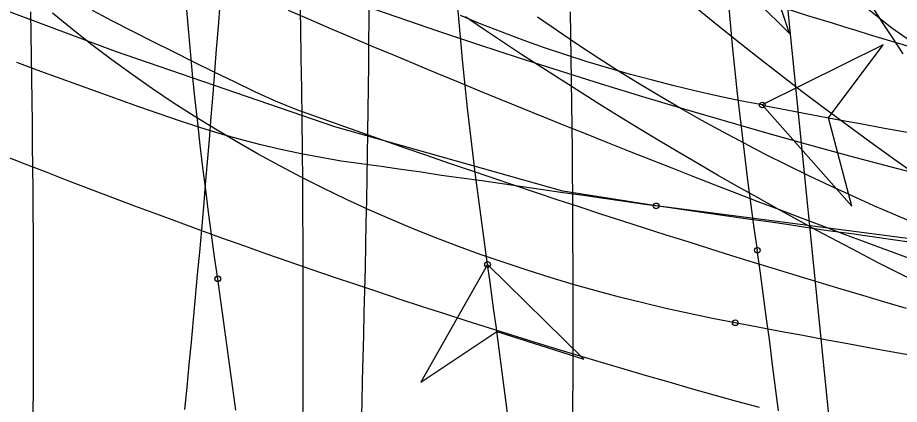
# Model space of a CAD drawing. Extents: x -14 to 1565148, y -25 to 642856.
# Drawn here: x 1564900.32 to 1564913.36, y 636515.93 to 636521.65 of the extents above; entities that cross this region are included whole.
import ezdxf

# ---------------------------------------------------------------- set-up
doc = ezdxf.new("R2010")
doc.units = 0
for name, color, linetype in [('DR_P_Headwall', 7, 'Continuous'), ('GE_P_Alignment_100_Stations', 7, 'Continuous'), ('MT_P_Work_Area', 7, 'Continuous'), ('PM_P_Edge_Line', 7, 'Continuous'), ('PV_X_EOP', 7, 'Continuous'), ('TR_Turning_Path26', 7, 'Continuous'), ('TR_Turning_Path28', 7, 'Continuous'), ('TR_Turning_Path28 - Copy-1', 7, 'Continuous'), ('TR_Turning_Path29', 7, 'Continuous')]:
    doc.layers.add(name, color=color, linetype=linetype)

msp = doc.modelspace()

# ---------------------------------------------------------------- linework, layer by layer
at = {"layer": 'DR_P_Headwall'}
msp.add_lwpolyline([(1564913.464, 636517.344), (1564913.14, 636517.439), (1564912.817, 636517.535), (1564912.493, 636517.632), (1564912.17, 636517.729), (1564911.846, 636517.827), (1564911.523, 636517.926), (1564911.2, 636518.026), (1564910.877, 636518.126), (1564910.554, 636518.227), (1564910.231, 636518.329), (1564909.908, 636518.431), (1564909.586, 636518.535), (1564909.264, 636518.639), (1564908.941, 636518.743), (1564908.619, 636518.849), (1564908.297, 636518.955), (1564907.975, 636519.062), (1564907.654, 636519.169), (1564907.332, 636519.278), (1564907.011, 636519.387), (1564906.689, 636519.496), (1564906.368, 636519.607), (1564906.047, 636519.718), (1564905.726, 636519.83), (1564905.406, 636519.942), (1564905.085, 636520.056), (1564904.765, 636520.17), (1564904.445, 636520.284), (1564904.131, 636520.411), (1564903.826, 636520.552), (1564903.523, 636520.697), (1564903.221, 636520.844), (1564902.92, 636520.992), (1564902.619, 636521.141), (1564902.319, 636521.292), (1564902.02, 636521.444), (1564901.721, 636521.597), (1564901.423, 636521.752)], dxfattribs=at)
msp.add_arc((1564958.07, 636669.394), 154.73, 251.12048, 255.64723, dxfattribs=at)
at = {"layer": 'GE_P_Alignment_100_Stations'}
for points in [[(1564922.847, 636515.863), (1564922.508, 636515.994), (1564919.257, 636517.608), (1564916.185, 636519.447), (1564913.245, 636521.491), (1564910.451, 636523.729), (1564907.815, 636526.153), (1564905.35, 636528.75), (1564903.067, 636531.509), (1564900.977, 636534.416), (1564899.09, 636537.459), (1564897.413, 636540.623), (1564895.955, 636543.894), (1564894.723, 636547.256), (1564893.722, 636550.695), (1564892.958, 636554.193), (1564892.433, 636557.736), (1564892.167, 636560.948)], [(1564909.759, 636518.863), (1564908.379, 636519.079), (1564905.006, 636520.035), (1564901.764, 636521.15), (1564898.553, 636522.351), (1564895.374, 636523.636), (1564892.231, 636525.006), (1564889.126, 636526.459), (1564886.06, 636527.993), (1564883.036, 636529.609), (1564880.352, 636531.132)], [(1564910.312, 636522.824), (1564911.732, 636521.416), (1564911.304, 636522.698), (1564912.04, 636523.832), (1564910.312, 636522.824)], [(1564913.597, 636519.327), (1564913.257, 636519.568), (1564912.918, 636519.811), (1564912.582, 636520.057), (1564912.247, 636520.306), (1564911.914, 636520.557), (1564911.583, 636520.811), (1564911.254, 636521.068), (1564910.926, 636521.327), (1564910.601, 636521.589), (1564910.277, 636521.853)], [(1564913.569, 636518.315), (1564913.261, 636518.359), (1564912.953, 636518.407), (1564912.646, 636518.451), (1564912.339, 636518.491), (1564912.033, 636518.534), (1564911.726, 636518.581), (1564911.42, 636518.627), (1564911.114, 636518.668), (1564910.81, 636518.709), (1564910.504, 636518.754), (1564910.199, 636518.802), (1564909.895, 636518.844), (1564909.592, 636518.883), (1564909.289, 636518.926), (1564908.986, 636518.974), (1564908.683, 636519.019), (1564908.382, 636519.058), (1564908.082, 636519.099), (1564907.781, 636519.144), (1564907.48, 636519.191), (1564907.181, 636519.232), (1564906.882, 636519.271), (1564906.584, 636519.314), (1564906.285, 636519.36), (1564905.988, 636519.404), (1564905.692, 636519.444), (1564905.396, 636519.483), (1564905.101, 636519.527), (1564904.804, 636519.578), (1564904.507, 636519.635), (1564904.21, 636519.699), (1564903.912, 636519.769), (1564903.613, 636519.846), (1564903.313, 636519.93), (1564903.012, 636520.022), (1564902.711, 636520.121), (1564902.409, 636520.225), (1564902.107, 636520.331), (1564901.806, 636520.438), (1564901.505, 636520.546), (1564901.204, 636520.654), (1564900.904, 636520.763), (1564900.604, 636520.873), (1564900.305, 636520.983)], [(1564923.061, 636515.939), (1564921.502, 636516.621), (1564918.37, 636517.636), (1564915.142, 636518.166), (1564911.778, 636518.604), (1564909.759, 636518.863)]]:
    msp.add_lwpolyline(points, dxfattribs=at)
msp.add_lwpolyline([(1564910.312, 636522.824), (1564911.732, 636521.416), (1564911.304, 636522.698), (1564912.04, 636523.832)], close=True, dxfattribs=at)
msp.add_circle((1564909.759, 636518.863), 0.0417, dxfattribs=at)
msp.add_circle((1564909.759, 636518.863), 0.0417, dxfattribs=at)
msp.add_arc((1564944.747, 636563.681), 48.896, 181.6039, 242.0214, dxfattribs=at)
at = {"layer": 'MT_P_Work_Area'}
for points in [[(1564910.93, 636517.133), (1564910.591, 636517.199), (1564910.247, 636517.271), (1564909.903, 636517.347), (1564909.56, 636517.428), (1564909.217, 636517.514), (1564908.874, 636517.605), (1564908.533, 636517.702), (1564908.191, 636517.803), (1564907.851, 636517.91), (1564907.511, 636518.023), (1564907.173, 636518.14), (1564906.836, 636518.263), (1564906.5, 636518.392), (1564906.165, 636518.526), (1564905.832, 636518.666), (1564905.501, 636518.812), (1564905.171, 636518.964), (1564904.843, 636519.121), (1564904.518, 636519.284), (1564904.194, 636519.454), (1564903.874, 636519.629), (1564903.555, 636519.81), (1564903.24, 636519.997), (1564902.927, 636520.191), (1564902.617, 636520.39), (1564902.311, 636520.595), (1564902.008, 636520.807), (1564901.708, 636521.024), (1564901.412, 636521.248), (1564901.12, 636521.478), (1564900.833, 636521.714)], [(1564911.328, 636520.356), (1564911.001, 636520.42), (1564910.675, 636520.488), (1564910.35, 636520.561), (1564910.026, 636520.639), (1564909.703, 636520.721), (1564909.381, 636520.808), (1564909.06, 636520.9), (1564908.741, 636520.996), (1564908.424, 636521.098), (1564908.108, 636521.204), (1564907.794, 636521.316), (1564907.482, 636521.433), (1564907.171, 636521.554), (1564906.863, 636521.681)], [(1564911.328, 636520.356), (1564912.654, 636518.858), (1564912.31, 636520.165), (1564913.118, 636521.248), (1564911.328, 636520.356)], [(1564913.595, 636516.641), (1564913.261, 636516.7), (1564912.928, 636516.76), (1564912.594, 636516.82), (1564912.261, 636516.881), (1564911.928, 636516.943), (1564911.595, 636517.006), (1564911.262, 636517.069), (1564910.929, 636517.133)]]:
    msp.add_lwpolyline(points, dxfattribs=at)
msp.add_lwpolyline([(1564911.328, 636520.356), (1564912.654, 636518.858), (1564912.31, 636520.165), (1564913.118, 636521.248)], close=True, dxfattribs=at)
for centre in [(1564911.328, 636520.356), (1564911.328, 636520.356), (1564910.929, 636517.133), (1564910.93, 636517.133)]:
    msp.add_circle(centre, 0.0417, dxfattribs=at)
msp.add_arc((1564940.192, 636668.113), 150.55, 258.94678, 267.90934, dxfattribs=at)
at = {"layer": 'PM_P_Edge_Line'}
msp.add_lwpolyline([(1564913.648, 636517.713), (1564913.346, 636517.866), (1564913.045, 636518.02), (1564912.745, 636518.177), (1564912.445, 636518.335), (1564912.146, 636518.495), (1564911.849, 636518.656), (1564911.552, 636518.82), (1564911.256, 636518.985), (1564910.961, 636519.151), (1564910.667, 636519.32), (1564910.374, 636519.49), (1564910.082, 636519.662), (1564909.791, 636519.835), (1564909.501, 636520.01), (1564909.212, 636520.187), (1564908.924, 636520.365), (1564908.638, 636520.545), (1564908.352, 636520.727), (1564908.068, 636520.91), (1564907.784, 636521.095), (1564907.502, 636521.282), (1564907.221, 636521.469), (1564906.941, 636521.659)], dxfattribs=at)
msp.add_arc((1564940.121, 636570.349), 54.844, 227.8201, 249.5466, dxfattribs=at)
at = {"layer": 'PV_X_EOP'}
msp.add_line((1564914.587, 636493.084), (1564908.421, 636554.572), dxfattribs=at)
at = {"layer": 'TR_Turning_Path26'}
msp.add_lwpolyline([(1564913.629, 636518.59), (1564913.304, 636518.726), (1564912.98, 636518.866), (1564912.657, 636519.01), (1564912.335, 636519.158), (1564912.015, 636519.31), (1564911.696, 636519.465), (1564911.378, 636519.625), (1564911.062, 636519.789), (1564910.747, 636519.957), (1564910.434, 636520.129), (1564910.123, 636520.305), (1564909.814, 636520.486), (1564909.507, 636520.67), (1564909.201, 636520.859), (1564908.898, 636521.052), (1564908.597, 636521.25), (1564908.298, 636521.451), (1564908.002, 636521.658)], dxfattribs=at)
at = {"layer": 'TR_Turning_Path28'}
for points in [[(1564902.79, 636515.849), (1564902.822, 636516.182), (1564902.854, 636516.515), (1564902.886, 636516.848), (1564902.917, 636517.181), (1564902.948, 636517.514), (1564902.978, 636517.847), (1564903.008, 636518.18), (1564903.038, 636518.514), (1564903.067, 636518.847), (1564903.095, 636519.18), (1564903.124, 636519.513), (1564903.151, 636519.847), (1564903.179, 636520.18), (1564903.206, 636520.514), (1564903.232, 636520.847), (1564903.258, 636521.181), (1564903.284, 636521.515), (1564903.309, 636521.848), (1564903.333, 636522.182), (1564903.358, 636522.516), (1564903.382, 636522.85), (1564903.405, 636523.184)], [(1564900.547, 636515.812), (1564900.549, 636516.141), (1564900.55, 636516.47), (1564900.551, 636516.799), (1564900.551, 636517.129), (1564900.551, 636517.458), (1564900.55, 636517.787), (1564900.549, 636518.116), (1564900.548, 636518.445), (1564900.546, 636518.775), (1564900.543, 636519.104), (1564900.541, 636519.433), (1564900.537, 636519.762), (1564900.534, 636520.091), (1564900.53, 636520.42), (1564900.525, 636520.75), (1564900.52, 636521.079), (1564900.515, 636521.408), (1564900.509, 636521.737)], [(1564908.527, 636515.617), (1564908.529, 636515.956), (1564908.53, 636516.296), (1564908.531, 636516.636), (1564908.532, 636516.976), (1564908.532, 636517.316), (1564908.532, 636517.656), (1564908.531, 636517.995), (1564908.529, 636518.335), (1564908.528, 636518.675), (1564908.525, 636519.015), (1564908.523, 636519.355), (1564908.52, 636519.694), (1564908.516, 636520.034), (1564908.512, 636520.374), (1564908.508, 636520.714), (1564908.503, 636521.054), (1564908.497, 636521.393), (1564908.491, 636521.733)], [(1564911.287, 636515.879), (1564910.952, 636515.971), (1564910.618, 636516.064), (1564910.284, 636516.158), (1564909.951, 636516.253), (1564909.617, 636516.349), (1564909.284, 636516.446), (1564908.952, 636516.545), (1564908.619, 636516.644), (1564908.288, 636516.745), (1564907.956, 636516.847), (1564907.625, 636516.949), (1564907.294, 636517.053), (1564906.963, 636517.158), (1564906.633, 636517.264), (1564906.303, 636517.371), (1564905.973, 636517.479), (1564905.644, 636517.589), (1564905.315, 636517.699), (1564904.987, 636517.81), (1564904.658, 636517.923), (1564904.331, 636518.036), (1564904.003, 636518.151), (1564903.676, 636518.267), (1564903.349, 636518.383), (1564903.023, 636518.501), (1564902.697, 636518.62), (1564902.372, 636518.74), (1564902.047, 636518.861), (1564901.722, 636518.983), (1564901.398, 636519.106), (1564901.074, 636519.23), (1564900.75, 636519.355), (1564900.427, 636519.482), (1564900.104, 636519.609)]]:
    msp.add_lwpolyline(points, dxfattribs=at)
for centre, radius, start, end in [((1564939.259, 636618.365), 102.29, 234.57972, 257.40723), ((1564653.801, 636517.19), 250.74, 356.41389, 3.06388)]:
    msp.add_arc(centre, radius, start, end, dxfattribs=at)
at = {"layer": 'TR_Turning_Path28 - Copy-1'}
for points in [[(1564907.265, 636517.997), (1564907.219, 636518.327), (1564907.174, 636518.657), (1564907.13, 636518.988), (1564907.088, 636519.318), (1564907.048, 636519.649), (1564907.009, 636519.98), (1564906.971, 636520.311), (1564906.936, 636520.643), (1564906.902, 636520.975), (1564906.87, 636521.306), (1564906.84, 636521.638), (1564906.811, 636521.97)], [(1564905.399, 636515.615), (1564905.409, 636515.949), (1564905.418, 636516.282), (1564905.427, 636516.615), (1564905.435, 636516.948), (1564905.443, 636517.281), (1564905.451, 636517.614), (1564905.458, 636517.947), (1564905.465, 636518.281), (1564905.472, 636518.614), (1564905.478, 636518.947), (1564905.484, 636519.281), (1564905.489, 636519.614), (1564905.495, 636519.947), (1564905.499, 636520.281), (1564905.504, 636520.614), (1564905.508, 636520.948), (1564905.512, 636521.281), (1564905.516, 636521.615), (1564905.519, 636521.948)], [(1564911.256, 636518.206), (1564911.209, 636518.54), (1564911.164, 636518.872), (1564911.121, 636519.204), (1564911.079, 636519.535), (1564911.039, 636519.867), (1564911.001, 636520.198), (1564910.964, 636520.528), (1564910.929, 636520.859), (1564910.895, 636521.189), (1564910.863, 636521.519), (1564910.833, 636521.849)], [(1564903.276, 636517.785), (1564903.229, 636518.11), (1564903.184, 636518.439), (1564903.14, 636518.769), (1564903.097, 636519.099), (1564903.056, 636519.43), (1564903.017, 636519.761), (1564902.979, 636520.093), (1564902.943, 636520.426), (1564902.909, 636520.759), (1564902.877, 636521.093), (1564902.846, 636521.427), (1564902.817, 636521.76)], [(1564913.504, 636518.084), (1564913.184, 636518.202), (1564912.864, 636518.321), (1564912.545, 636518.441), (1564912.226, 636518.561), (1564911.907, 636518.682), (1564911.588, 636518.804), (1564911.27, 636518.925), (1564910.951, 636519.048), (1564910.633, 636519.171), (1564910.316, 636519.295), (1564909.998, 636519.419), (1564909.681, 636519.544), (1564909.363, 636519.669), (1564909.046, 636519.795), (1564908.73, 636519.922), (1564908.413, 636520.049), (1564908.097, 636520.177), (1564907.781, 636520.305), (1564907.465, 636520.434), (1564907.15, 636520.563), (1564906.834, 636520.693), (1564906.519, 636520.824), (1564906.204, 636520.955), (1564905.89, 636521.086), (1564905.575, 636521.219), (1564905.261, 636521.352), (1564904.947, 636521.485), (1564904.634, 636521.619), (1564904.32, 636521.753)], [(1564911.568, 636515.833), (1564911.526, 636516.172), (1564911.482, 636516.512), (1564911.438, 636516.851), (1564911.393, 636517.19), (1564911.348, 636517.529), (1564911.302, 636517.867), (1564911.255, 636518.206)], [(1564907.265, 636517.997), (1564906.279, 636516.257), (1564907.404, 636517.006), (1564908.691, 636516.594), (1564907.265, 636517.997)], [(1564903.541, 636515.842), (1564903.499, 636516.166), (1564903.455, 636516.489), (1564903.411, 636516.813), (1564903.367, 636517.137), (1564903.321, 636517.46), (1564903.276, 636517.784)]]:
    msp.add_lwpolyline(points, dxfattribs=at)
msp.add_lwpolyline([(1564907.265, 636517.997), (1564906.279, 636516.257), (1564907.404, 636517.006), (1564908.691, 636516.594)], close=True, dxfattribs=at)
for centre in [(1564911.255, 636518.206), (1564911.256, 636518.206), (1564907.265, 636517.997), (1564907.265, 636517.997), (1564903.276, 636517.784), (1564903.276, 636517.785)]:
    msp.add_circle(centre, 0.0417, dxfattribs=at)
for centre, radius, start, end in [((1564979.005, 636695.339), 184.987, 234.0043, 257.06523), ((1564734.479, 636493.685), 174.488, 3.17901, 8.00922)]:
    msp.add_arc(centre, radius, start, end, dxfattribs=at)
at = {"layer": 'TR_Turning_Path29'}
msp.add_lwpolyline([(1564913.413, 636521.114), (1564913.255, 636521.353), (1564913.099, 636521.593), (1564912.942, 636521.834)], dxfattribs=at)
msp.add_arc((1564931.872, 636537.484), 42.609, 175.5057, 253.9189, dxfattribs=at)

doc.saveas('drawing.dxf')
